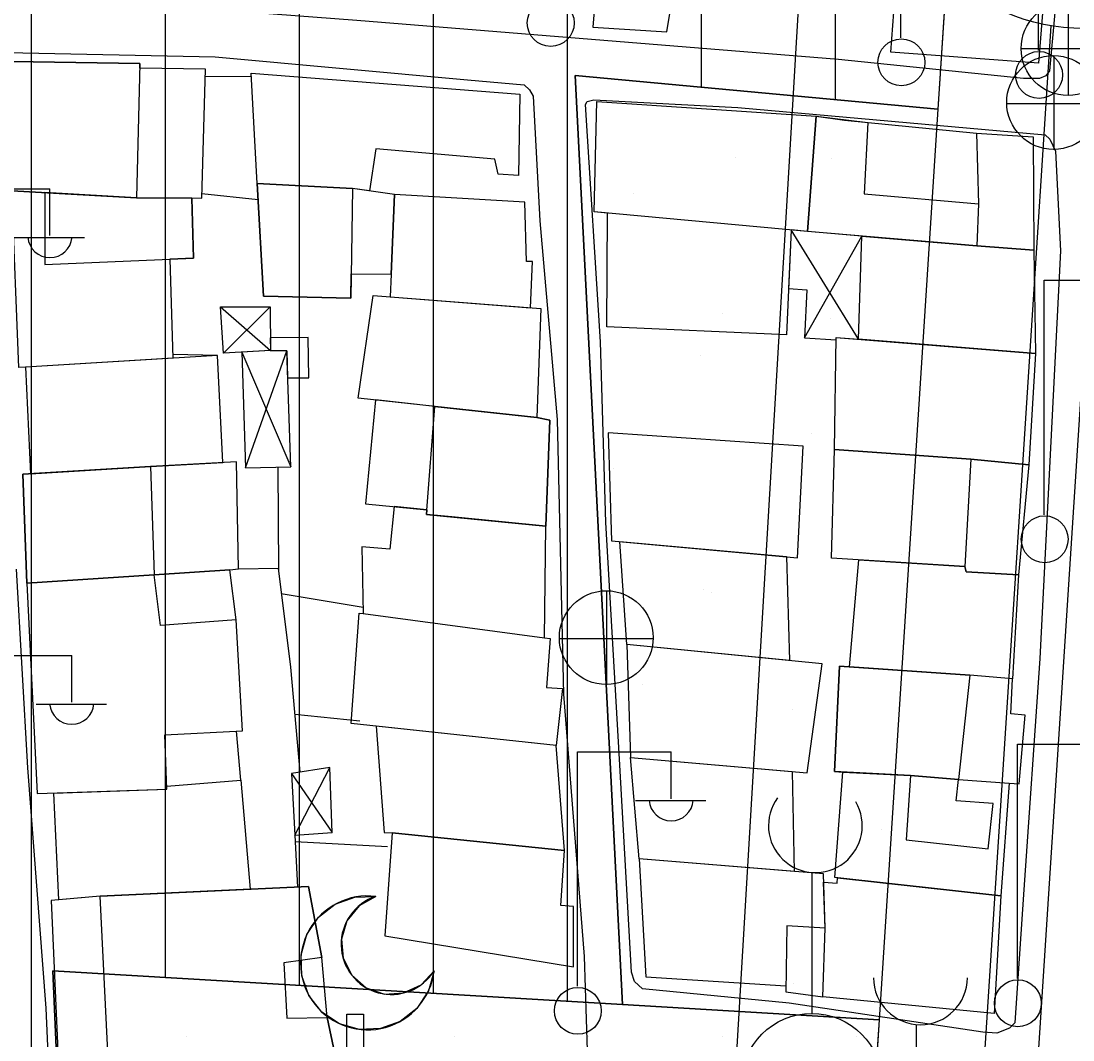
# Model space of a CAD drawing. Extents: x 417997 to 421451, y 4451742 to 4455216.
# Drawn here: x 419754.1 to 419832.6, y 4453154.2 to 4453230.3 of the extents above; entities that cross this region are included whole.
import ezdxf

# ---------------------------------------------------------------- set-up
doc = ezdxf.new("R2010")
doc.units = 0
for name, color, linetype in [('ADA', 7, 'Continuous'), ('ADAKENARI', 7, 'Continuous'), ('B_Mesken', 7, 'Continuous'), ('B_Sundurma', 7, 'Continuous'), ('B_Teras', 7, 'Continuous'), ('Default', 7, 'Continuous'), ('KALDIRIM', 7, 'Continuous'), ('KD_DAIRE', 7, 'Continuous'), ('LJ_SEMBOL', 7, 'Continuous'), ('PL_AYA_PARK_DINLENME', 7, 'Continuous'), ('PL_KON_MEV_350', 7, 'Continuous'), ('PL_SAY_DINI_TESIS', 7, 'Continuous'), ('S_Cami_Mescid', 7, 'Continuous'), ('S_Elektrik_Diregi', 7, 'Continuous'), ('S_Minare', 7, 'Continuous'), ('S_Rogar_Kapagi', 7, 'Continuous'), ('S_Rogar_Kapagi_Buski', 7, 'Continuous'), ('Sinir_Duvar_tek_tarafa_ait', 7, 'Continuous'), ('SN_KENTSEL_DONUSUM', 7, 'Continuous'), ('TR_DINITESIS', 7, 'Continuous'), ('TR_ORTAYOGUNKONUT', 7, 'Continuous'), ('TR_PARKALANI', 7, 'Continuous'), ('Yol_Sose', 7, 'Continuous')]:
    doc.layers.add(name, color=color, linetype=linetype)

# ---------------------------------------------------------------- blocks, each defined once
blk = doc.blocks.new('POINT_DISPLAY')
at = {"layer": 'Default'}
blk.add_line((0, 0), (0, 0), dxfattribs=at)

msp = doc.modelspace()

# ---------------------------------------------------------------- linework, layer by layer
at = {"layer": 'ADA'}
for p, q in [((419795.483, 4453226.221), (419799.027, 4453156.869)), ((419822.565, 4453223.702), (419795.483, 4453226.221)), ((419795.483, 4453226.221), (419799.027, 4453156.869)), ((419822.565, 4453223.702), (419795.483, 4453226.221)), ((419756.504, 4453159.4), (419758.023, 4453124.471)), ((419799.027, 4453156.869), (419756.504, 4453159.4)), ((419756.504, 4453159.4), (419758.023, 4453124.471)), ((419799.027, 4453156.869), (419756.504, 4453159.4)), ((419818.176, 4453155.729), (419799.027, 4453156.869)), ((419818.176, 4453155.729), (419799.027, 4453156.869))]:
    msp.add_line(p, q, dxfattribs=at)
at = {"layer": 'ADAKENARI'}
for p, q in [((419823.627, 4453240.148), (419822.565, 4453223.702)), ((419823.627, 4453240.148), (419822.565, 4453223.702)), ((419822.565, 4453223.702), (419818.176, 4453155.729)), ((419822.565, 4453223.702), (419818.176, 4453155.729)), ((419818.176, 4453155.729), (419816.158, 4453124.471)), ((419818.176, 4453155.729), (419816.158, 4453124.471))]:
    msp.add_line(p, q, dxfattribs=at)
at = {"layer": 'B_Mesken'}
for points in [[(419796.338, 4453231.081), (419796.921, 4453231.056), (419796.809, 4453229.838), (419802.334, 4453229.48), (419803.014, 4453233.576), (419803.949, 4453233.623), (419804.58, 4453237.212), (419807.567, 4453237.137), (419808.655, 4453240.552), (419805.883, 4453241.178), (419806.59, 4453246.055), (419800.134, 4453247.357)], [(419831.273, 4453242.126), (419830.065, 4453227.155), (419819.061, 4453227.976), (419819.429, 4453232.958), (419818.387, 4453233.066), (419818.936, 4453239.25), (419819.685, 4453239.166), (419819.753, 4453240.236), (419820.091, 4453240.238), (419820.505, 4453244.548)], [(419762.764, 4453217.102), (419767.629, 4453217.06), (419767.906, 4453226.685), (419762.999, 4453226.761), (419763.008, 4453227.124), (419753.459, 4453227.27), (419753.452, 4453217.62)], [(419771.759, 4453218.15), (419771.317, 4453226.409), (419791.371, 4453224.839), (419791.26, 4453218.768), (419789.748, 4453218.861), (419789.506, 4453219.97), (419780.622, 4453220.752), (419780.14, 4453217.616), (419778.876, 4453217.797)], [(419811.602, 4453214.695), (419811.253, 4453206.864), (419797.86, 4453207.468), (419797.893, 4453215.948), (419796.904, 4453216.038), (419797.1, 4453224.286), (419813.487, 4453223.186), (419812.834, 4453214.582)], [(419815.605, 4453222.884), (419825.451, 4453221.916), (419825.599, 4453216.655), (419825.461, 4453213.499), (419812.834, 4453214.582), (419813.487, 4453223.186)], [(419825.451, 4453221.916), (419829.682, 4453221.638), (419829.723, 4453213.191), (419825.461, 4453213.499), (419812.834, 4453214.582), (419813.487, 4453223.186), (419815.605, 4453222.884)], [(419753.452, 4453217.62), (419755.916, 4453217.483), (419762.764, 4453217.102), (419766.883, 4453217.066), (419766.997, 4453212.592), (419765.237, 4453212.517), (419765.463, 4453205.126), (419754.477, 4453204.463), (419753.964, 4453204.421)], [(419778.776, 4453211.429), (419781.764, 4453211.395), (419782.016, 4453217.347), (419778.876, 4453217.797), (419771.759, 4453218.15), (419772.245, 4453209.746), (419778.747, 4453209.61)], [(419781.764, 4453211.395), (419781.693, 4453209.7), (419792.155, 4453208.888), (419792.307, 4453212.328), (419791.859, 4453212.33), (419791.742, 4453216.779), (419782.016, 4453217.347)], [(419816.646, 4453206.532), (419816.898, 4453214.233), (419825.461, 4453213.499), (419829.723, 4453213.191), (419829.842, 4453205.479)], [(419779.303, 4453202.143), (419780.411, 4453209.8), (419792.935, 4453208.828), (419792.632, 4453200.691)], [(419814.855, 4453198.313), (419814.983, 4453206.665), (419829.842, 4453205.479), (419829.349, 4453197.169), (419825.023, 4453197.596)], [(419769.186, 4453197.325), (419768.796, 4453205.327), (419754.477, 4453204.463), (419754.853, 4453196.497), (419763.796, 4453197.03)], [(419780.603, 4453202.001), (419779.841, 4453194.261), (419784.434, 4453193.792), (419784.408, 4453193.455), (419793.291, 4453192.573), (419793.607, 4453200.505), (419792.632, 4453200.691), (419785.018, 4453201.52)], [(419797.963, 4453199.544), (419798.207, 4453191.494), (419812.095, 4453190.23), (419812.52, 4453198.561)], [(419825.023, 4453197.596), (419829.349, 4453197.169), (419828.567, 4453188.941), (419824.673, 4453189.161), (419824.573, 4453189.581), (419814.621, 4453190.19), (419814.855, 4453198.313)], [(419769.732, 4453189.334), (419770.372, 4453189.4), (419770.218, 4453197.381), (419763.796, 4453197.03), (419754.272, 4453196.462), (419754.581, 4453188.327), (419764.075, 4453188.959)], [(419781.995, 4453194.041), (419781.671, 4453190.869), (419779.579, 4453191.04), (419779.682, 4453186.051), (419793.216, 4453184.252), (419793.291, 4453192.573), (419786.277, 4453193.269), (419784.408, 4453193.455), (419784.434, 4453193.792)], [(419811.262, 4453190.306), (419811.49, 4453182.551), (419799.342, 4453183.738), (419798.824, 4453191.438)], [(419815.975, 4453182.08), (419816.663, 4453190.065), (419824.573, 4453189.581), (419824.673, 4453189.161), (419828.567, 4453188.941), (419828.133, 4453181.198), (419824.941, 4453181.452)], [(419765.016, 4453173.182), (419770.533, 4453173.627), (419770.21, 4453177.281), (419770.656, 4453177.305), (419770.196, 4453185.599), (419769.732, 4453189.334), (419764.075, 4453188.959), (419754.581, 4453188.327), (419755.347, 4453172.619), (419765.024, 4453172.96)], [(419778.783, 4453177.847), (419779.36, 4453186.089), (419779.682, 4453186.051), (419793.216, 4453184.252), (419793.626, 4453184.195), (419793.36, 4453180.539), (419794.544, 4453180.474), (419794.064, 4453176.219)], [(419799.342, 4453183.738), (419799.634, 4453175.306), (419812.795, 4453174.178), (419813.916, 4453182.314)], [(419827.881, 4453173.398), (419828.634, 4453173.348), (419829.079, 4453178.47), (419828.005, 4453178.581), (419828.133, 4453181.198), (419824.941, 4453181.452), (419815.223, 4453182.133), (419814.838, 4453174.263), (419815.46, 4453174.231), (419820.522, 4453173.963), (419824.094, 4453173.667)], [(419780.65, 4453177.648), (419781.239, 4453169.714), (419781.844, 4453169.689), (419794.704, 4453168.371), (419794.064, 4453176.219)], [(419811.69, 4453174.273), (419811.843, 4453166.806), (419800.271, 4453167.759), (419799.634, 4453175.306)], [(419756.951, 4453164.679), (419756.591, 4453172.662), (419765.024, 4453172.96), (419765.016, 4453173.182), (419770.533, 4453173.627), (419771.245, 4453165.474), (419760.039, 4453164.958)], [(419814.862, 4453166.355), (419815.46, 4453174.231), (419820.522, 4453173.963), (419824.094, 4453173.667), (419827.881, 4453173.398), (419827.261, 4453164.979)], [(419781.844, 4453169.689), (419781.296, 4453162.005), (419795.379, 4453159.693), (419795.358, 4453164.203), (419794.424, 4453164.266), (419794.704, 4453168.371)], [(419800.271, 4453167.759), (419800.765, 4453158.935), (419811.211, 4453158.26), (419811.203, 4453157.832), (419813.965, 4453157.453), (419814.139, 4453162.572), (419814.016, 4453166.627)], [(419760.039, 4453164.958), (419756.389, 4453164.628), (419757.097, 4453148.375), (419760.832, 4453148.794), (419778.221, 4453150.018), (419776.976, 4453155.91), (419776.586, 4453160.393), (419775.582, 4453165.674)], [(419827.261, 4453164.979), (419826.763, 4453156.206), (419813.965, 4453157.453), (419814.139, 4453162.572), (419814.035, 4453166), (419815.038, 4453165.927), (419815.063, 4453166.333)]]:
    msp.add_lwpolyline(points, close=True, dxfattribs=at)
at = {"layer": 'B_Sundurma'}
for p, q in [((419816.646, 4453206.532), (419811.602, 4453214.695)), ((419812.615, 4453206.637), (419816.898, 4453214.233)), ((419769.012, 4453208.956), (419772.745, 4453205.693)), ((419769.248, 4453205.508), (419772.734, 4453208.963)), ((419770.879, 4453196.94), (419773.963, 4453205.666)), ((419770.61, 4453205.58), (419774.265, 4453197.017)), ((419774.565, 4453169.514), (419777.189, 4453174.559)), ((419774.328, 4453174.12), (419777.368, 4453169.711))]:
    msp.add_line(p, q, dxfattribs=at)
for points in [[(419811.407, 4453210.323), (419812.787, 4453210.219), (419812.615, 4453206.637), (419814.98, 4453206.492), (419814.983, 4453206.665), (419816.646, 4453206.532), (419816.898, 4453214.233), (419812.834, 4453214.582), (419811.602, 4453214.695)], [(419769.248, 4453205.508), (419769.012, 4453208.956), (419772.734, 4453208.963), (419772.745, 4453205.693)], [(419773.963, 4453205.666), (419774.033, 4453203.651), (419775.625, 4453203.653), (419775.559, 4453206.664), (419772.742, 4453206.633), (419772.745, 4453205.693)], [(419770.61, 4453205.58), (419770.879, 4453196.94), (419774.265, 4453197.017), (419773.963, 4453205.666), (419772.745, 4453205.693)], [(419774.328, 4453174.12), (419774.565, 4453169.514), (419777.368, 4453169.711), (419777.189, 4453174.559)]]:
    msp.add_lwpolyline(points, close=True, dxfattribs=at)
at = {"layer": 'B_Teras'}
for points in [[(419753.452, 4453217.62), (419753.459, 4453227.27), (419763.008, 4453227.124), (419762.764, 4453217.102)], [(419796.904, 4453216.038), (419797.1, 4453224.286), (419813.487, 4453223.186), (419812.834, 4453214.582)], [(419813.487, 4453223.186), (419817.34, 4453222.713), (419817.071, 4453217.395), (419825.599, 4453216.655), (419825.461, 4453213.499), (419812.834, 4453214.582)], [(419766.883, 4453217.066), (419762.764, 4453217.102), (419755.916, 4453217.483), (419755.926, 4453212.126), (419766.997, 4453212.592)], [(419772.245, 4453209.746), (419771.759, 4453218.15), (419778.876, 4453217.797), (419778.747, 4453209.61)], [(419792.632, 4453200.691), (419793.607, 4453200.505), (419793.291, 4453192.573), (419784.408, 4453193.455), (419785.018, 4453201.52)], [(419814.621, 4453190.19), (419814.855, 4453198.313), (419825.023, 4453197.596), (419824.573, 4453189.581)], [(419754.272, 4453196.462), (419763.796, 4453197.03), (419764.075, 4453188.959), (419754.581, 4453188.327)], [(419754.581, 4453188.327), (419755.347, 4453172.619), (419765.024, 4453172.96), (419764.878, 4453176.999), (419770.656, 4453177.305), (419770.196, 4453185.599), (419764.558, 4453185.169), (419764.075, 4453188.959)], [(419824.941, 4453181.452), (419824.094, 4453173.667), (419820.522, 4453173.963), (419814.838, 4453174.263), (419815.223, 4453182.133)], [(419820.522, 4453173.963), (419820.194, 4453169.167), (419826.313, 4453168.506), (419826.678, 4453171.891), (419823.923, 4453172.086), (419824.094, 4453173.667)], [(419760.039, 4453164.958), (419775.582, 4453165.674), (419776.586, 4453160.393), (419773.747, 4453159.99), (419773.986, 4453155.855), (419776.976, 4453155.91), (419778.221, 4453150.018), (419760.832, 4453148.794)], [(419811.295, 4453162.746), (419811.203, 4453157.832), (419813.965, 4453157.453), (419814.139, 4453162.572)]]:
    msp.add_lwpolyline(points, close=True, dxfattribs=at)
at = {"layer": 'KALDIRIM'}
for p, q in [((419830.985, 4453229.943), (419817.752, 4453025.012)), ((419830.985, 4453229.943), (419817.752, 4453025.012)), ((419834.985, 4453229.812), (419821.75, 4453024.849)), ((419834.985, 4453229.812), (419821.75, 4453024.849))]:
    msp.add_line(p, q, dxfattribs=at)
at = {"layer": 'KD_DAIRE'}
msp.add_circle((419833.471, 4453244.736), 15, dxfattribs=at)
msp.add_circle((419833.471, 4453244.736), 15, dxfattribs=at)
at = {"layer": 'LJ_SEMBOL'}
for points in [[(419784.962, 4453159.396), (419784.538, 4453157.888), (419783.668, 4453156.584), (419782.437, 4453155.614), (419780.966, 4453155.073), (419779.401, 4453155.013), (419777.893, 4453155.441), (419776.592, 4453156.315), (419775.626, 4453157.548), (419775.088, 4453159.02), (419775.033, 4453160.586), (419775.465, 4453162.092), (419776.342, 4453163.391), (419777.578, 4453164.354), (419779.051, 4453164.888), (419780.617, 4453164.939), (419779.364, 4453164.245), (419778.463, 4453163.131), (419778.044, 4453161.761), (419778.171, 4453160.334), (419778.823, 4453159.059), (419779.906, 4453158.121), (419781.261, 4453157.657), (419782.692, 4453157.736), (419783.988, 4453158.345)], [(419784.962, 4453159.396), (419784.538, 4453157.888), (419783.668, 4453156.584), (419782.437, 4453155.614), (419780.966, 4453155.073), (419779.401, 4453155.013), (419777.893, 4453155.441), (419776.592, 4453156.315), (419775.626, 4453157.548), (419775.088, 4453159.02), (419775.033, 4453160.586), (419775.465, 4453162.092), (419776.342, 4453163.391), (419777.578, 4453164.354), (419779.051, 4453164.888), (419780.617, 4453164.939), (419779.364, 4453164.245), (419778.463, 4453163.131), (419778.044, 4453161.761), (419778.171, 4453160.334), (419778.823, 4453159.059), (419779.906, 4453158.121), (419781.261, 4453157.657), (419782.692, 4453157.736), (419783.988, 4453158.345)], [(419796.481, 4453128.446), (419784.498, 4453132.499), (419792.286, 4453133.416), (419779.851, 4453134.725), (419787.938, 4453135.984), (419771.188, 4453137.871), (419786.444, 4453137.792), (419782.273, 4453139.109), (419774.491, 4453140.545), (419783.713, 4453141.792), (419768.822, 4453142.315), (419771.985, 4453144.189), (419776.712, 4453145.576), (419778.456, 4453145.738), (419778.456, 4453156.156), (419779.706, 4453156.156), (419779.706, 4453145.744), (419782.95, 4453145.336), (419786.364, 4453144.189), (419790.508, 4453141.526), (419793.734, 4453137.803), (419795.78, 4453133.322)], [(419796.481, 4453128.446), (419784.498, 4453132.499), (419792.286, 4453133.416), (419779.851, 4453134.725), (419787.938, 4453135.984), (419771.188, 4453137.871), (419786.444, 4453137.792), (419782.273, 4453139.109), (419774.491, 4453140.545), (419783.713, 4453141.792), (419768.822, 4453142.315), (419771.985, 4453144.189), (419776.712, 4453145.576), (419778.456, 4453145.738), (419778.456, 4453156.156), (419779.706, 4453156.156), (419779.706, 4453145.744), (419782.95, 4453145.336), (419786.364, 4453144.189), (419790.508, 4453141.526), (419793.734, 4453137.803), (419795.78, 4453133.322)]]:
    msp.add_lwpolyline(points, close=True, dxfattribs=at)
for centre, radius, start, end in [((419779.996, 4453159.978), 5, 82.8556, 353.32194), ((419779.996, 4453159.978), 5, 82.8556, 353.32194), ((419781.774, 4453161.372), 3.75, 107.96713, 328.21041), ((419781.774, 4453161.372), 3.75, 107.96713, 328.21041)]:
    msp.add_arc(centre, radius, start, end, dxfattribs=at)
at = {"layer": 'PL_AYA_PARK_DINLENME'}
msp.add_lwpolyline([(419799.027, 4453156.869), (419795.483, 4453226.221), (419822.565, 4453223.702), (419818.176, 4453155.729)], close=True, dxfattribs=at)
msp.add_lwpolyline([(419799.027, 4453156.869), (419795.483, 4453226.221), (419822.565, 4453223.702), (419818.176, 4453155.729)], close=True, dxfattribs=at)
at = {"layer": 'PL_KON_MEV_350'}
msp.add_lwpolyline([(419823.627, 4453240.148), (419822.565, 4453223.702), (419795.483, 4453226.221), (419799.027, 4453156.869), (419756.504, 4453159.4), (419758.023, 4453124.471), (419816.158, 4453124.471), (419809.709, 4453024.608), (419799.347, 4453012.271), (419707.401, 4453034.871), (419706.895, 4453052.588), (419682.596, 4453052.082), (419684.115, 4453033.858), (419707.401, 4453034.871), (419799.347, 4453012.271), (419560.39, 4452954.317), (419542.266, 4452957.376), (419468.571, 4453004.865), (419464.929, 4453019.074), (419512.36, 4453106.601), (419622.453, 4453235.699), (419667.916, 4453224.196), (419710.945, 4453222.677), (419709.932, 4453261.656)], dxfattribs=at)
at = {"layer": 'PL_SAY_DINI_TESIS'}
msp.add_lwpolyline([(419816.158, 4453124.471), (419758.023, 4453124.471), (419756.504, 4453159.4), (419799.027, 4453156.869), (419818.176, 4453155.729)], close=True, dxfattribs=at)
msp.add_lwpolyline([(419816.158, 4453124.471), (419758.023, 4453124.471), (419756.504, 4453159.4), (419799.027, 4453156.869), (419818.176, 4453155.729)], close=True, dxfattribs=at)
at = {"layer": 'S_Cami_Mescid'}
msp.add_line((419820.967, 4453150.431), (419820.967, 4453155.382), dxfattribs=at)
msp.add_arc((419821.261, 4453158.87), 3.5, 180, 0, dxfattribs=at)
at = {"layer": 'S_Elektrik_Diregi'}
for p, q in [((419819.801, 4453229.04), (419819.801, 4453246.54)), ((419830.076, 4453228.1), (419830.076, 4453245.6)), ((419749.291, 4453217.772), (419756.291, 4453217.772)), ((419756.291, 4453214.272), (419756.291, 4453217.772)), ((419753.631, 4453214.132), (419758.881, 4453214.132)), ((419830.496, 4453193.44), (419830.496, 4453210.94)), ((419830.496, 4453210.94), (419837.496, 4453210.94)), ((419750.924, 4453182.94), (419757.925, 4453182.94)), ((419757.925, 4453179.44), (419757.925, 4453182.94)), ((419755.265, 4453179.3), (419760.515, 4453179.3)), ((419828.493, 4453158.804), (419828.493, 4453176.304)), ((419828.493, 4453176.304), (419835.493, 4453176.304)), ((419795.657, 4453158.235), (419795.657, 4453175.735)), ((419795.657, 4453175.735), (419802.657, 4453175.735)), ((419802.657, 4453172.235), (419802.657, 4453175.735)), ((419799.997, 4453172.095), (419805.247, 4453172.095))]:
    msp.add_line(p, q, dxfattribs=at)
for centre in [(419793.668, 4453230.143), (419819.837, 4453227.204), (419830.112, 4453226.265), (419830.532, 4453191.604), (419828.529, 4453156.969), (419795.693, 4453156.4)]:
    msp.add_circle(centre, 1.75, dxfattribs=at)
for centre in [(419756.292, 4453214.285), (419757.925, 4453179.453), (419802.658, 4453172.248)]:
    msp.add_arc(centre, 1.658, 184.83843, 355.14641, dxfattribs=at)
at = {"layer": 'S_Minare'}
msp.add_line((419813.147, 4453166.731), (419813.147, 4453156.209), dxfattribs=at)
msp.add_circle((419813.147, 4453150.958), 5.25, dxfattribs=at)
msp.add_arc((419813.419, 4453170.22), 3.5, 143.60214, 30.48893, dxfattribs=at)
at = {"layer": 'S_Rogar_Kapagi'}
for p, q in [((419831.249, 4453220.68), (419831.249, 4453227.68)), ((419827.679, 4453224.145), (419834.679, 4453224.145)), ((419797.866, 4453180.733), (419797.866, 4453187.733)), ((419794.296, 4453184.198), (419801.296, 4453184.198))]:
    msp.add_line(p, q, dxfattribs=at)
for centre in [(419831.196, 4453224.208), (419797.812, 4453184.262)]:
    msp.add_circle(centre, 3.5, dxfattribs=at)
at = {"layer": 'S_Rogar_Kapagi_Buski'}
for p, q in [((419832.273, 4453231.734), (419832.273, 4453224.734)), ((419828.773, 4453228.234), (419835.773, 4453228.234))]:
    msp.add_line(p, q, dxfattribs=at)
msp.add_circle((419832.273, 4453228.234), 3.5, dxfattribs=at)
at = {"layer": 'Sinir_Duvar_tek_tarafa_ait'}
for points in [[(419767.891, 4453226.167), (419771.331, 4453226.143)], [(419771.829, 4453216.936), (419767.639, 4453217.39)], [(419768.796, 4453205.327), (419765.484, 4453205.401)], [(419773.305, 4453196.995), (419773.34, 4453189.28)], [(419770.372, 4453189.4), (419773.319, 4453189.439), (419774.248, 4453182.066), (419774.954, 4453174.216)], [(419773.557, 4453187.555), (419779.672, 4453186.538)], [(419779.418, 4453178.035), (419774.567, 4453178.519)], [(419774.565, 4453169.514), (419774.765, 4453165.636)], [(419781.49, 4453168.636), (419774.591, 4453169.014)]]:
    msp.add_lwpolyline(points, dxfattribs=at)
at = {"layer": 'SN_KENTSEL_DONUSUM'}
msp.add_line((419799.082, 4453009.731), (419813.436, 4453253.023), dxfattribs=at)
msp.add_line((419799.082, 4453009.731), (419813.436, 4453253.023), dxfattribs=at)
at = {"layer": 'TR_ORTAYOGUNKONUT'}
for p, q in [((419814.929, 4453224.412), (419814.929, 4453385.867)), ((419814.929, 4453224.412), (419814.929, 4453385.867)), ((419804.929, 4453225.342), (419804.929, 4453384.6)), ((419804.929, 4453225.342), (419804.929, 4453384.6)), ((419794.929, 4453157.113), (419794.929, 4453383.315)), ((419794.929, 4453157.113), (419794.929, 4453383.315)), ((419784.929, 4453157.708), (419784.929, 4453381.288)), ((419784.929, 4453157.708), (419784.929, 4453381.288)), ((419774.929, 4453158.303), (419774.929, 4453377.743)), ((419774.929, 4453158.303), (419774.929, 4453377.743)), ((419764.929, 4453158.899), (419764.929, 4453372.474)), ((419764.929, 4453158.899), (419764.929, 4453372.474)), ((419754.929, 4453001.499), (419754.929, 4453364.973)), ((419754.929, 4453001.499), (419754.929, 4453364.973))]:
    msp.add_line(p, q, dxfattribs=at)
at = {"layer": 'Yol_Sose'}
for points in [[(419815.134, 4453227.429), (419779.198, 4453230.332), (419752.903, 4453232.339), (419752.433, 4453232.622), (419752.173, 4453232.906), (419751.228, 4453251.021), (419751.503, 4453275.406), (419751.078, 4453280.454), (419750.144, 4453283.367), (419743.458, 4453300.79), (419738.329, 4453313.978), (419733.401, 4453326.087)], [(419802.878, 4453250.63), (419803.289, 4453265.916), (419802.719, 4453275.542), (419801.938, 4453281.948), (419801.923, 4453285.443), (419802.006, 4453285.662), (419802.426, 4453285.921), (419815.478, 4453284.908), (419836.034, 4453283.073), (419836.437, 4453282.896), (419836.526, 4453282.699), (419836.541, 4453282.036), (419835.696, 4453271.658), (419833.524, 4453252.203), (419831.641, 4453234.756), (419830.887, 4453226.57), (419830.623, 4453226.198), (419830.133, 4453226.006), (419828.953, 4453225.996), (419815.134, 4453227.429)], [(419753.08, 4453227.94), (419768.635, 4453227.617), (419787.446, 4453225.908), (419791.687, 4453225.528), (419792.09, 4453225.147), (419792.365, 4453224.685), (419792.856, 4453215.386), (419794.152, 4453200.534), (419794.634, 4453180.043), (419796.153, 4453160.468), (419796.676, 4453144.09)], [(419830.167, 4453182.711), (419828.939, 4453165.081), (419828.313, 4453155.507), (419827.905, 4453155.118), (419826.954, 4453154.738), (419825.905, 4453154.82), (419811.47, 4453156.986), (419800.509, 4453158.052), (419799.928, 4453158.601), (419799.697, 4453159.277), (419798.79, 4453175.18), (419797.776, 4453192.855), (419797.395, 4453206.338), (419796.261, 4453224.062), (419796.379, 4453224.286), (419796.897, 4453224.409), (419807.621, 4453223.842), (419830.575, 4453221.792), (419830.913, 4453221.47), (419831.334, 4453220.584), (419831.701, 4453213.146)], [(419831.701, 4453213.146), (419830.167, 4453182.711)], [(419754.657, 4453174.547), (419753.809, 4453189.377)], [(419767.865, 4453042.555), (419761.154, 4453044.014), (419760.794, 4453044.5), (419760.772, 4453045.258), (419760.359, 4453051.835), (419759.659, 4453068.639), (419758.843, 4453090.905), (419757.423, 4453116.602), (419756.873, 4453136.835), (419756.012, 4453156.591), (419754.657, 4453174.547)]]:
    msp.add_lwpolyline(points, dxfattribs=at)

# ---------------------------------------------------------------- block references
at = {"layer": 'TR_DINITESIS', "xscale": 0.1, "yscale": 0.10000000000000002}
for p in [(419766.504, 4453154.471), (419766.504, 4453154.471), (419776.504, 4453154.471), (419776.504, 4453154.471), (419786.504, 4453154.471), (419786.504, 4453154.471), (419796.504, 4453154.471), (419796.504, 4453154.471), (419806.504, 4453154.471), (419806.504, 4453154.471), (419816.504, 4453154.471), (419816.504, 4453154.471)]:
    msp.add_blockref('POINT_DISPLAY', p, dxfattribs=at)
at = {"layer": 'TR_PARKALANI', "xscale": 0.1, "yscale": 0.10000000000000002}
for p in [(419807.429, 4453220.122), (419807.429, 4453220.122), (419814.608, 4453220.027), (419814.608, 4453220.027), (419799.836, 4453217.422), (419799.836, 4453217.422), (419821.269, 4453211.047), (419821.269, 4453211.047), (419806.497, 4453208.443), (419806.497, 4453208.443), (419814.576, 4453208.12), (419814.576, 4453208.12), (419804.824, 4453205.349), (419804.824, 4453205.349), (419813.157, 4453199.463), (419813.157, 4453199.463), (419818.728, 4453197.821), (419818.728, 4453197.821), (419798.385, 4453196.858), (419798.385, 4453196.858), (419819.818, 4453190.483), (419819.818, 4453190.483), (419805.046, 4453187.878), (419805.046, 4453187.878), (419805.683, 4453187.604), (419805.683, 4453187.604), (419816.123, 4453183.049), (419816.123, 4453183.049), (419800.483, 4453180.729), (419800.483, 4453180.729), (419811.706, 4453178.898), (419811.706, 4453178.898), (419818.367, 4453169.919), (419818.367, 4453169.919), (419803.595, 4453167.314), (419803.595, 4453167.314), (419810.255, 4453158.334), (419810.255, 4453158.334), (419811.782, 4453158.428), (419811.782, 4453158.428)]:
    msp.add_blockref('POINT_DISPLAY', p, dxfattribs=at)

doc.saveas('drawing.dxf')
